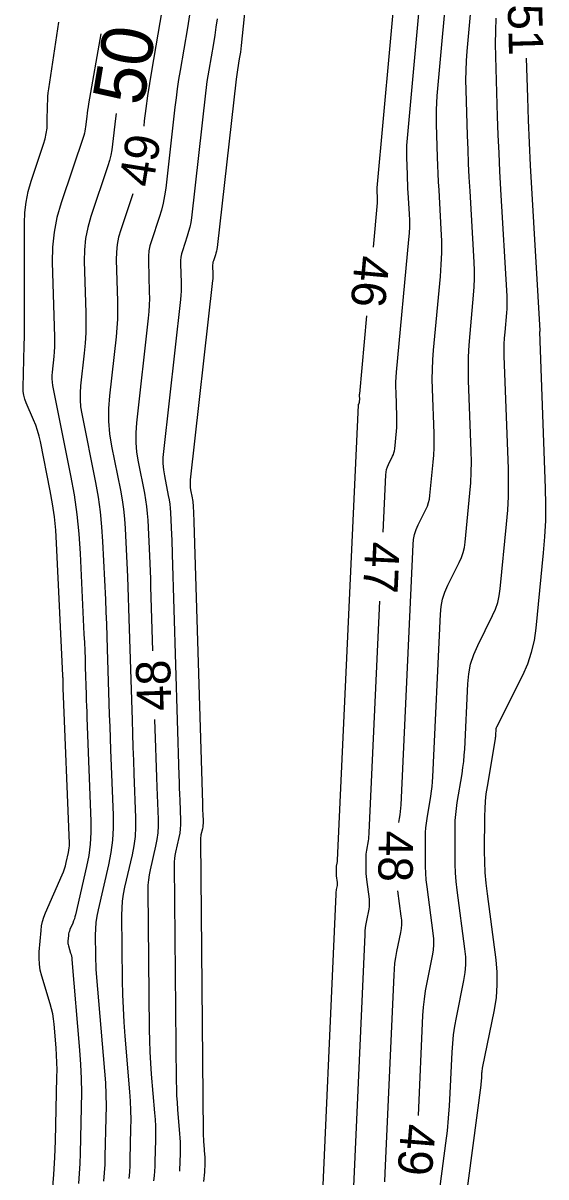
# Model space of a CAD drawing. Extents: x 2384780 to 2405861, y 547869 to 573706.
# Drawn here: x 2391875.4 to 2391905.8, y 552303.7 to 552370.7 of the extents above; entities that cross this region are included whole.
import ezdxf

# ---------------------------------------------------------------- set-up
doc = ezdxf.new("R2010")
doc.units = 0
doc.layers.add('Old_Level_60', color=7, linetype='Continuous')
doc.layers.add('Old_Level_61', color=7, linetype='Continuous')

msp = doc.modelspace()

# ---------------------------------------------------------------- linework, layer by layer
at = {"layer": 'Old_Level_60'}
for points in [[(2391895.737, 552357.68975), (2391895.97825, 552360.2715), (2391895.9825, 552360.32875), (2391895.9845, 552360.386), (2391895.9845, 552360.44325), (2391895.98225, 552360.5005), (2391895.9715, 552360.6875), (2391895.96925, 552360.72775), (2391895.96725, 552360.76775), (2391895.96575, 552360.808), (2391895.96425, 552360.848), (2391895.95925, 552361.00725), (2391895.95875, 552361.04125), (2391895.95925, 552361.07525), (2391895.96075, 552361.1095), (2391895.96325, 552361.1435), (2391898.524, 552389.324)], [(2391896.3045, 552341.144), (2391896.45825, 552344.47875), (2391896.47375, 552344.6375), (2391896.5055, 552344.79225), (2391896.55325, 552344.943), (2391896.617, 552345.08925), (2391896.85225, 552345.5605), (2391896.8975, 552345.66275), (2391896.93325, 552345.768), (2391896.959, 552345.87625), (2391896.975, 552345.987), (2391897.07525, 552347.0095), (2391897.093, 552347.22875), (2391897.1035, 552347.448), (2391897.10675, 552347.66775), (2391897.1025, 552347.88775), (2391897.053, 552349.268), (2391897.047, 552349.5635), (2391897.05075, 552349.859), (2391897.064, 552350.154), (2391897.08675, 552350.44875), (2391897.805, 552358.1365), (2391897.8325, 552358.5085), (2391897.84625, 552358.88075), (2391897.84575, 552359.25325), (2391897.831, 552359.626), (2391897.76025, 552360.844), (2391897.746, 552361.105), (2391897.7335, 552361.366), (2391897.72275, 552361.62725), (2391897.7135, 552361.8885), (2391897.681, 552362.9245), (2391897.67725, 552363.1465), (2391897.6805, 552363.368), (2391897.6905, 552363.5895), (2391897.70725, 552363.811), (2391899.68275, 552385.55225)], [(2391897.223, 552324.30425), (2391897.26225, 552324.5385), (2391897.29225, 552324.73625), (2391897.3165, 552324.93475), (2391897.33475, 552325.134), (2391897.347, 552325.33375), (2391898.0435, 552340.4335), (2391898.07275, 552340.73375), (2391898.1325, 552341.026), (2391898.22275, 552341.31025), (2391898.34325, 552341.58675), (2391898.7875, 552342.47675), (2391898.87325, 552342.67), (2391898.9405, 552342.86875), (2391898.98925, 552343.07275), (2391899.01925, 552343.28225), (2391899.20875, 552345.21325), (2391899.2425, 552345.6275), (2391899.26225, 552346.04175), (2391899.26825, 552346.45675), (2391899.26025, 552346.872), (2391899.16675, 552349.479), (2391899.1555, 552350.03725), (2391899.1625, 552350.595), (2391899.1875, 552351.1525), (2391899.2305, 552351.70925), (2391899.6315, 552356.00175), (2391899.6825, 552356.6885), (2391899.70775, 552357.37575), (2391899.70675, 552358.0635), (2391899.67975, 552358.7515), (2391899.54925, 552361.0005), (2391899.52275, 552361.4825), (2391899.49975, 552361.9645), (2391899.47975, 552362.44675), (2391899.46275, 552362.929), (2391899.40275, 552364.84175), (2391899.396, 552365.2515), (2391899.40175, 552365.66075), (2391899.42025, 552366.06975), (2391899.451, 552366.47825), (2391900.8415, 552381.78075)], [(2391889.243, 552380.866), (2391888.064, 552369.4035), (2391888.04225, 552369.2085), (2391888.01725, 552369.01375), (2391887.98875, 552368.81975), (2391887.957, 552368.62625), (2391887.84775, 552367.9945), (2391887.82525, 552367.859), (2391887.80475, 552367.72325), (2391887.7865, 552367.58725), (2391887.77, 552367.45075), (2391886.66125, 552357.6845), (2391886.646, 552357.574), (2391886.62475, 552357.465), (2391886.59775, 552357.35725), (2391886.565, 552357.25075), (2391886.449, 552356.90475), (2391886.4275, 552356.83), (2391886.413, 552356.7545), (2391886.405, 552356.67775), (2391886.404, 552356.6), (2391886.418, 552356.14425), (2391886.41925, 552356.04675), (2391886.417, 552355.94925), (2391886.41125, 552355.852), (2391886.402, 552355.75475), (2391885.105, 552344.18825), (2391885.09425, 552344.04275), (2391885.09475, 552343.89775), (2391885.1065, 552343.753), (2391885.12975, 552343.609), (2391885.22325, 552343.13925), (2391885.2415, 552343.03825), (2391885.256, 552342.93675), (2391885.2665, 552342.835), (2391885.27325, 552342.73275), (2391885.2985, 552342.2005), (2391885.3035, 552342.0865), (2391885.30825, 552341.9725), (2391885.3125, 552341.8585), (2391885.31625, 552341.74425), (2391885.8095, 552325.41075), (2391885.814, 552325.264), (2391885.819, 552325.1175), (2391885.82425, 552324.97075), (2391885.82975, 552324.82425), (2391885.84825, 552324.3455), (2391885.849, 552324.24325), (2391885.84275, 552324.1415), (2391885.82975, 552324.0405), (2391885.81, 552323.94025), (2391885.72875, 552323.588), (2391885.7135, 552323.51225), (2391885.703, 552323.436), (2391885.697, 552323.35925), (2391885.6955, 552323.282), (2391885.86175, 552306.26575), (2391885.865, 552306.09825), (2391885.87125, 552305.93075), (2391885.88075, 552305.76375), (2391885.89325, 552305.5965), (2391885.94225, 552305.0185), (2391885.94925, 552304.91775), (2391885.95375, 552304.817), (2391885.95525, 552304.71625), (2391885.95425, 552304.6155), (2391885.946, 552304.28575), (2391885.9435, 552304.215), (2391885.93975, 552304.1445), (2391885.9345, 552304.07425), (2391885.92775, 552304.00375), (2391885.87125, 552303.466)], [(2391898.35975, 552307.295), (2391898.618, 552313.09075), (2391898.649, 552313.5725), (2391898.6985, 552314.052), (2391898.7665, 552314.52925), (2391898.85325, 552315.00425), (2391899.167, 552316.55175), (2391899.22025, 552316.884), (2391899.2455, 552317.217), (2391899.243, 552317.551), (2391899.2125, 552317.886), (2391898.85575, 552320.5755), (2391898.8105, 552320.968), (2391898.779, 552321.36125), (2391898.76075, 552321.7555), (2391898.75625, 552322.1505), (2391898.7635, 552323.44225), (2391898.77075, 552323.7185), (2391898.78875, 552323.994), (2391898.818, 552324.2685), (2391898.85825, 552324.542), (2391899.0745, 552325.8335), (2391899.11675, 552326.11075), (2391899.1505, 552326.389), (2391899.176, 552326.668), (2391899.19325, 552326.948), (2391899.62875, 552336.38825), (2391899.67175, 552336.82975), (2391899.7595, 552337.2595), (2391899.89225, 552337.67775), (2391900.06975, 552338.08425), (2391900.7225, 552339.393), (2391900.84875, 552339.67725), (2391900.94775, 552339.9695), (2391901.0195, 552340.2695), (2391901.06375, 552340.5775), (2391901.34225, 552343.41725), (2391901.39175, 552344.026), (2391901.421, 552344.6355), (2391901.4295, 552345.24575), (2391901.418, 552345.85625), (2391901.2705, 552349.96675), (2391901.257, 552350.6495), (2391901.2655, 552351.3315), (2391901.296, 552352.013), (2391901.3485, 552352.69375), (2391901.55625, 552354.9165), (2391901.5915, 552355.393), (2391901.609, 552355.87), (2391901.60825, 552356.347), (2391901.58975, 552356.8245), (2391901.35025, 552360.94675), (2391901.306, 552361.75475), (2391901.26725, 552362.563), (2391901.23375, 552363.3715), (2391901.2055, 552364.18), (2391901.12225, 552366.82225), (2391901.11325, 552367.38825), (2391901.12125, 552367.95375), (2391901.1465, 552368.5185), (2391901.18925, 552369.083), (2391902.00025, 552378.009)], [(2391883.6005, 552372.22575), (2391882.85575, 552367.92275), (2391882.7365, 552367.202), (2391882.62775, 552366.4795), (2391882.5295, 552365.75575), (2391882.44175, 552365.03025), (2391882.40725, 552364.726)], [(2391885.07275, 552371.18075), (2391884.9485, 552370.424), (2391884.52125, 552367.9545), (2391884.4335, 552367.425), (2391884.3535, 552366.894), (2391884.28125, 552366.36225), (2391884.217, 552365.82925), (2391883.682, 552361.1165), (2391883.6215, 552360.685), (2391883.53875, 552360.2585), (2391883.4335, 552359.837), (2391883.30575, 552359.4205), (2391882.852, 552358.06825), (2391882.768, 552357.7765), (2391882.71075, 552357.48075), (2391882.68, 552357.181), (2391882.676, 552356.8775), (2391882.73025, 552355.096), (2391882.73525, 552354.7145), (2391882.7265, 552354.3335), (2391882.70425, 552353.95325), (2391882.6685, 552353.5735), (2391881.9865, 552347.49225), (2391881.945, 552346.9275), (2391881.947, 552346.36475), (2391881.99275, 552345.80375), (2391882.08225, 552345.24475), (2391882.44575, 552343.42125), (2391882.51625, 552343.0295), (2391882.572, 552342.63625), (2391882.613, 552342.241), (2391882.63925, 552341.84375), (2391882.73725, 552339.77875), (2391882.75725, 552339.33625), (2391882.7755, 552338.8935), (2391882.79175, 552338.45075), (2391882.806, 552338.008), (2391882.91875, 552334.2745)], [(2391886.66225, 552370.954), (2391886.6005, 552370.4765), (2391886.53075, 552370.00025), (2391886.45275, 552369.525), (2391886.1845, 552367.9745), (2391886.1295, 552367.642), (2391886.07925, 552367.30875), (2391886.034, 552366.97475), (2391885.9935, 552366.64), (2391885.17175, 552359.4005), (2391885.13375, 552359.1295), (2391885.08175, 552358.86175), (2391885.0155, 552358.59725), (2391884.9355, 552358.3355), (2391884.6505, 552357.4865), (2391884.59775, 552357.30325), (2391884.56175, 552357.1175), (2391884.5425, 552356.9295), (2391884.54, 552356.73875), (2391884.574, 552355.62025), (2391884.57725, 552355.38075), (2391884.57175, 552355.1415), (2391884.55775, 552354.90275), (2391884.53525, 552354.66425), (2391883.54575, 552345.84025), (2391883.51975, 552345.485), (2391883.521, 552345.13125), (2391883.54975, 552344.7785), (2391883.606, 552344.42675), (2391883.8345, 552343.28025), (2391883.879, 552343.034), (2391883.914, 552342.7865), (2391883.93975, 552342.538), (2391883.95625, 552342.28825), (2391884.01775, 552340.98975), (2391884.0305, 552340.71125), (2391884.04175, 552340.433), (2391884.052, 552340.15475), (2391884.061, 552339.87625), (2391884.44925, 552327.0205), (2391884.4605, 552326.66275), (2391884.4725, 552326.305), (2391884.48525, 552325.94725), (2391884.49875, 552325.5895), (2391884.544, 552324.421), (2391884.5455, 552324.1715), (2391884.5305, 552323.9235), (2391884.49875, 552323.677), (2391884.45075, 552323.432), (2391884.25225, 552322.57225), (2391884.21525, 552322.3875), (2391884.1895, 552322.20125), (2391884.1745, 552322.014), (2391884.171, 552321.82575), (2391884.29375, 552309.27625), (2391884.3015, 552308.86725), (2391884.31675, 552308.459), (2391884.34, 552308.05075), (2391884.3705, 552307.64325), (2391884.48975, 552306.23225), (2391884.507, 552305.98675), (2391884.51775, 552305.741), (2391884.52175, 552305.495), (2391884.519, 552305.24875), (2391884.499, 552304.444), (2391884.493, 552304.27175), (2391884.48375, 552304.09975), (2391884.481, 552304.065)], [(2391877.1195, 552302.906), (2391877.192, 552303.876), (2391877.24525, 552304.84725), (2391877.279, 552305.82), (2391877.37025, 552309.50925), (2391877.375, 552309.93525), (2391877.36825, 552310.361), (2391877.34975, 552310.78625), (2391877.31975, 552311.21125), (2391877.2025, 552312.599), (2391877.1695, 552312.895), (2391877.1215, 552313.188), (2391877.058, 552313.478), (2391876.979, 552313.76525), (2391876.4905, 552315.3775), (2391876.40275, 552315.725), (2391876.34875, 552316.07575), (2391876.32825, 552316.43025), (2391876.34175, 552316.78825), (2391876.44625, 552318.0295), (2391876.47925, 552318.29275), (2391876.53325, 552318.55075), (2391876.60825, 552318.8035), (2391876.7045, 552319.05075), (2391877.66975, 552321.263), (2391877.7405, 552321.43575), (2391877.803, 552321.61125), (2391877.85725, 552321.7895), (2391877.9035, 552321.97025), (2391878.04075, 552322.5655), (2391878.066, 552322.69325), (2391878.0825, 552322.822), (2391878.09025, 552322.95175), (2391878.0895, 552323.082), (2391877.73975, 552332.0945), (2391877.737, 552332.1685), (2391877.7345, 552332.2425), (2391877.732, 552332.3165), (2391877.72975, 552332.39075), (2391877.72225, 552332.6325), (2391877.72075, 552332.68425), (2391877.71875, 552332.736), (2391877.71675, 552332.788), (2391877.71425, 552332.83975), (2391877.3505, 552340.51), (2391877.3, 552341.275), (2391877.221, 552342.03675), (2391877.1135, 552342.795), (2391876.9775, 552343.54975), (2391876.40675, 552346.413), (2391876.33325, 552346.7355), (2391876.243, 552347.053), (2391876.1355, 552347.365), (2391876.011, 552347.6715), (2391875.5765, 552348.6645), (2391875.496, 552348.8795), (2391875.44, 552349.09975), (2391875.409, 552349.3245), (2391875.40275, 552349.55425), (2391875.4675, 552351.982), (2391875.4795, 552352.50225), (2391875.4875, 552353.0225), (2391875.49175, 552353.54275), (2391875.49225, 552354.06325), (2391875.4785, 552359.08125), (2391875.50175, 552359.70275), (2391875.57525, 552360.31625), (2391875.69875, 552360.9215), (2391875.87225, 552361.51875), (2391876.59475, 552363.67525), (2391876.685, 552363.98325), (2391876.75075, 552364.29525), (2391876.792, 552364.61175), (2391876.809, 552364.93225), (2391876.824, 552365.986), (2391876.831, 552366.2115), (2391876.8455, 552366.43625), (2391876.86775, 552366.6605), (2391876.8975, 552366.88425), (2391877.47725, 552370.7495)], [(2391879.91075, 552370.087), (2391879.207, 552366.02025), (2391879.17675, 552365.8375), (2391879.14925, 552365.65425), (2391879.12425, 552365.47075), (2391879.102, 552365.28675), (2391879.03375, 552364.6855), (2391879.01575, 552364.55725), (2391878.99125, 552364.43075), (2391878.96, 552364.3055), (2391878.922, 552364.18175), (2391877.608, 552360.26525), (2391877.365, 552359.42025), (2391877.199, 552358.564), (2391877.11025, 552357.69625), (2391877.09875, 552356.817), (2391877.23125, 552352.466), (2391877.23475, 552352.187), (2391877.2285, 552351.9085), (2391877.21225, 552351.63025), (2391877.186, 552351.3525), (2391877.08425, 552350.446), (2391877.07, 552350.252), (2391877.07075, 552350.05875), (2391877.0865, 552349.866), (2391877.11725, 552349.674), (2391878.16125, 552344.43725), (2391878.36375, 552343.31225), (2391878.524, 552342.1825), (2391878.64175, 552341.04725), (2391878.71725, 552339.90675), (2391878.9385, 552335.241), (2391878.96025, 552334.75825), (2391878.98, 552334.27525), (2391878.99775, 552333.7925), (2391879.0135, 552333.3095), (2391879.061, 552331.73125), (2391879.07175, 552331.39325), (2391879.083, 552331.055), (2391879.095, 552330.717), (2391879.10775, 552330.379), (2391879.34075, 552324.376), (2391879.3445, 552323.71025), (2391879.30425, 552323.04875), (2391879.22025, 552322.39125), (2391879.09175, 552321.73825), (2391878.44775, 552318.9485), (2391878.41625, 552318.825), (2391878.379, 552318.70325), (2391878.33625, 552318.58325), (2391878.288, 552318.46525), (2391878.121, 552318.0825), (2391878.08875, 552317.99975), (2391878.06375, 552317.915), (2391878.0455, 552317.8285), (2391878.0345, 552317.74025), (2391878.0075, 552317.4175), (2391878.00475, 552317.34875), (2391878.00875, 552317.2805), (2391878.019, 552317.213), (2391878.036, 552317.14625), (2391878.16425, 552316.723), (2391878.18925, 552316.632), (2391878.2095, 552316.53975), (2391878.22475, 552316.44675), (2391878.235, 552316.353), (2391878.68, 552311.08775), (2391878.7385, 552310.26225), (2391878.77425, 552309.43625), (2391878.78775, 552308.6095), (2391878.7785, 552307.782), (2391878.7115, 552305.0775), (2391878.69125, 552304.4985), (2391878.65975, 552303.92025), (2391878.6165, 552303.3425)], [(2391901.02675, 552301.76125), (2391901.99375, 552309.05), (2391902.00575, 552309.148), (2391902.0155, 552309.2465), (2391902.023, 552309.345), (2391902.0285, 552309.44375), (2391902.043, 552309.7665), (2391902.04725, 552309.8355), (2391902.0545, 552309.90425), (2391902.06425, 552309.97275), (2391902.07675, 552310.04075), (2391902.762, 552313.42225), (2391902.8785, 552314.148), (2391902.93375, 552314.87575), (2391902.928, 552315.6055), (2391902.8615, 552316.3375), (2391902.35525, 552320.15575), (2391902.28425, 552320.77275), (2391902.23425, 552321.39125), (2391902.206, 552322.01125), (2391902.19875, 552322.63225), (2391902.21025, 552324.66375), (2391902.22125, 552325.09825), (2391902.24975, 552325.53125), (2391902.29575, 552325.96275), (2391902.359, 552326.393), (2391902.82175, 552329.15525), (2391902.83225, 552329.225), (2391902.84075, 552329.295), (2391902.84725, 552329.36525), (2391902.8515, 552329.43575), (2391902.86225, 552329.66625), (2391902.867, 552329.715), (2391902.87675, 552329.7625), (2391902.89125, 552329.8085), (2391902.911, 552329.8535), (2391904.40975, 552332.85775), (2391904.6995, 552333.5105), (2391904.9265, 552334.18125), (2391905.091, 552334.87), (2391905.1925, 552335.577), (2391905.6215, 552339.94775), (2391905.69775, 552340.88475), (2391905.7425, 552341.823), (2391905.75575, 552342.762), (2391905.73775, 552343.702), (2391905.4115, 552352.7905), (2391905.4115, 552352.79825), (2391905.4115, 552352.806), (2391905.412, 552352.814), (2391905.4125, 552352.82175), (2391905.415, 552352.84725), (2391905.41525, 552352.85275), (2391905.4155, 552352.85825), (2391905.4155, 552352.86375), (2391905.41525, 552352.86925), (2391904.93575, 552361.1275), (2391904.86375, 552362.44325), (2391904.8005, 552363.75975), (2391904.74575, 552365.07625), (2391904.7, 552366.3935), (2391904.62825, 552368.67125)], [(2391881.76675, 552360.786), (2391881.73175, 552360.67175), (2391881.07, 552358.69975), (2391880.94775, 552358.27425), (2391880.86425, 552357.84325), (2391880.8195, 552357.40625), (2391880.81375, 552356.9635), (2391880.887, 552354.556), (2391880.8935, 552354.0405), (2391880.88175, 552353.52575), (2391880.85175, 552353.01175), (2391880.8035, 552352.49825), (2391880.4185, 552349.06475), (2391880.36425, 552348.33025), (2391880.367, 552347.598), (2391880.4265, 552346.86825), (2391880.543, 552346.141), (2391881.05225, 552343.58575), (2391881.15125, 552343.037), (2391881.22925, 552342.48575), (2391881.28675, 552341.93175), (2391881.3235, 552341.3755), (2391881.457, 552338.56075), (2391881.48425, 552337.9575), (2391881.509, 552337.35425), (2391881.53125, 552336.75075), (2391881.55075, 552336.14725), (2391881.729, 552330.24025), (2391881.7535, 552329.46025), (2391881.7795, 552328.68), (2391881.80725, 552327.9), (2391881.83675, 552327.12), (2391881.9355, 552324.57225), (2391881.93875, 552324.028), (2391881.906, 552323.48725), (2391881.837, 552322.94975), (2391881.73225, 552322.41575), (2391881.29925, 552320.541), (2391881.21875, 552320.138), (2391881.16225, 552319.73225), (2391881.13, 552319.324), (2391881.122, 552318.913), (2391881.159, 552315.13325), (2391881.17425, 552314.32375), (2391881.205, 552313.515), (2391881.2505, 552312.70675), (2391881.31125, 552311.89925), (2391881.58475, 552308.66), (2391881.62275, 552308.1245), (2391881.646, 552307.5885), (2391881.65475, 552307.05225), (2391881.64875, 552306.51525), (2391881.60525, 552304.76075), (2391881.59225, 552304.38525), (2391881.57175, 552304.01), (2391881.54375, 552303.63525)], [(2391892.6275, 552298.93325), (2391893.57325, 552320.14775), (2391893.5775, 552320.216), (2391893.5845, 552320.28375), (2391893.594, 552320.351), (2391893.60625, 552320.41825), (2391893.65075, 552320.63675), (2391893.65825, 552320.68375), (2391893.66175, 552320.73075), (2391893.6615, 552320.778), (2391893.657, 552320.82525), (2391893.60675, 552321.20525), (2391893.60025, 552321.2605), (2391893.59575, 552321.31625), (2391893.59325, 552321.37175), (2391893.59275, 552321.42775), (2391893.59375, 552321.61025), (2391893.59475, 552321.64925), (2391893.59725, 552321.688), (2391893.60125, 552321.72675), (2391893.607, 552321.7655), (2391893.63775, 552321.948), (2391893.6435, 552321.987), (2391893.64825, 552322.0265), (2391893.652, 552322.06575), (2391893.6545, 552322.10525), (2391894.873, 552348.52375), (2391894.87475, 552348.5415), (2391894.87825, 552348.55875), (2391894.8835, 552348.5755), (2391894.89075, 552348.59175), (2391894.917, 552348.64425), (2391894.922, 552348.65575), (2391894.926, 552348.66725), (2391894.92875, 552348.6795), (2391894.9305, 552348.69175), (2391894.94175, 552348.8055), (2391894.94375, 552348.83), (2391894.945, 552348.85425), (2391894.94525, 552348.87875), (2391894.94475, 552348.90325), (2391894.93925, 552349.057), (2391894.9385, 552349.08975), (2391894.939, 552349.12275), (2391894.9405, 552349.1555), (2391894.943, 552349.18825), (2391895.365, 552353.707)], [(2391894.52625, 552301.4485), (2391895.25475, 552317.7955), (2391895.268, 552318.0015), (2391895.28925, 552318.2065), (2391895.31825, 552318.4105), (2391895.35525, 552318.6135), (2391895.4895, 552319.27525), (2391895.51225, 552319.417), (2391895.523, 552319.5595), (2391895.522, 552319.70225), (2391895.50875, 552319.8455), (2391895.3565, 552320.99525), (2391895.337, 552321.163), (2391895.3235, 552321.33125), (2391895.31575, 552321.49975), (2391895.314, 552321.6685), (2391895.317, 552322.22075), (2391895.32, 552322.339), (2391895.32775, 552322.45675), (2391895.34025, 552322.574), (2391895.3575, 552322.691), (2391895.45, 552323.24325), (2391895.468, 552323.36175), (2391895.4825, 552323.4805), (2391895.49325, 552323.59975), (2391895.50075, 552323.7195), (2391896.12, 552337.14825)], [(2391883.0395, 552330.27625), (2391883.08925, 552328.6305), (2391883.107, 552328.0615), (2391883.126, 552327.4925), (2391883.14625, 552326.92375), (2391883.16775, 552326.35475), (2391883.23975, 552324.49675), (2391883.24225, 552324.09975), (2391883.21825, 552323.70525), (2391883.168, 552323.31325), (2391883.0915, 552322.92375), (2391882.77575, 552321.5565), (2391882.717, 552321.26275), (2391882.67575, 552320.96675), (2391882.65225, 552320.669), (2391882.6465, 552320.36925), (2391882.7255, 552312.2865), (2391882.738, 552311.6365), (2391882.7625, 552310.987), (2391882.799, 552310.338), (2391882.84775, 552309.68975), (2391883.03725, 552307.44625), (2391883.065, 552307.05575), (2391883.082, 552306.66475), (2391883.08825, 552306.2735), (2391883.08375, 552305.882), (2391883.05225, 552304.6025), (2391883.04275, 552304.3285), (2391883.02775, 552304.05475), (2391883.00725, 552303.7815), (2391882.98125, 552303.5085)], [(2391896.3955, 552303.4345), (2391896.42475, 552303.9635), (2391896.9365, 552315.44325), (2391896.9585, 552315.787), (2391896.99375, 552316.12925), (2391897.04225, 552316.47), (2391897.10425, 552316.80875), (2391897.32825, 552317.9135), (2391897.36625, 552318.1505), (2391897.38425, 552318.38825), (2391897.3825, 552318.62675), (2391897.36075, 552318.86575), (2391897.16725, 552320.32475)]]:
    msp.add_lwpolyline(points, dxfattribs=at)
at = {"layer": 'Old_Level_61'}
for points in [[(2391899.322, 552300.97425), (2391899.9475, 552305.68875), (2391900.03525, 552306.411), (2391900.10725, 552307.135), (2391900.1635, 552307.86), (2391900.20375, 552308.58675), (2391900.30975, 552310.9625), (2391900.34225, 552311.4705), (2391900.3945, 552311.976), (2391900.46625, 552312.479), (2391900.5575, 552312.97975), (2391900.99225, 552315.12425), (2391901.066, 552315.5845), (2391901.10125, 552316.046), (2391901.0975, 552316.50875), (2391901.05525, 552316.973), (2391900.6055, 552320.3655), (2391900.54725, 552320.8705), (2391900.50675, 552321.37625), (2391900.48325, 552321.88325), (2391900.4775, 552322.3915), (2391900.48675, 552324.053), (2391900.496, 552324.4085), (2391900.51925, 552324.76275), (2391900.55675, 552325.11575), (2391900.6085, 552325.4675), (2391900.887, 552327.12875), (2391900.94125, 552327.4855), (2391900.98475, 552327.84325), (2391901.0175, 552328.202), (2391901.0395, 552328.562), (2391901.21375, 552332.34325), (2391901.27075, 552332.926), (2391901.38675, 552333.49325), (2391901.56175, 552334.045), (2391901.796, 552334.5815), (2391902.65775, 552336.309), (2391902.8245, 552336.6845), (2391902.955, 552337.07025), (2391903.0495, 552337.46625), (2391903.108, 552337.87275), (2391903.47575, 552341.62125), (2391903.54125, 552342.42475), (2391903.5795, 552343.22925), (2391903.591, 552344.0345), (2391903.5755, 552344.84075), (2391903.341, 552351.3785), (2391903.33425, 552351.72375), (2391903.3385, 552352.06875), (2391903.354, 552352.4135), (2391903.3805, 552352.75775), (2391903.4855, 552353.882), (2391903.5035, 552354.123), (2391903.51225, 552354.364), (2391903.512, 552354.6055), (2391903.5025, 552354.84675), (2391903.143, 552361.037), (2391903.085, 552362.099), (2391903.03375, 552363.16125), (2391902.98975, 552364.22375), (2391902.95275, 552365.28675), (2391902.8435, 552368.7595), (2391902.83125, 552369.50325), (2391902.842, 552370.2465), (2391902.87525, 552370.98875)], [(2391880.8075, 552365.45325), (2391880.772, 552365.1585), (2391880.60325, 552363.67175), (2391880.55875, 552363.355), (2391880.498, 552363.042), (2391880.4205, 552362.7325), (2391880.32675, 552362.42675), (2391879.339, 552359.4825), (2391879.15625, 552358.84725), (2391879.0315, 552358.2035), (2391878.965, 552357.55125), (2391878.95625, 552356.89025), (2391879.0475, 552353.89), (2391879.055, 552353.30325), (2391879.04175, 552352.71775), (2391879.0075, 552352.13275), (2391878.9525, 552351.54875), (2391878.73875, 552349.64225), (2391878.70875, 552349.2345), (2391878.71025, 552348.828), (2391878.74325, 552348.42275), (2391878.80775, 552348.019), (2391879.60025, 552344.045), (2391879.75375, 552343.1915), (2391879.8755, 552342.334), (2391879.96475, 552341.4725), (2391880.022, 552340.607), (2391880.181, 552337.2525), (2391880.2135, 552336.53375), (2391880.243, 552335.81475), (2391880.2695, 552335.0955), (2391880.29275, 552334.37625), (2391880.388, 552331.22025), (2391880.40925, 552330.54375), (2391880.43175, 552329.8675), (2391880.45575, 552329.1915), (2391880.48125, 552328.51525), (2391880.6285, 552324.7235), (2391880.63275, 552323.99425), (2391880.58875, 552323.2695), (2391880.4965, 552322.54925), (2391880.35575, 552321.8335), (2391879.7535, 552319.2245), (2391879.68125, 552318.86325), (2391879.6305, 552318.49975), (2391879.60175, 552318.13375), (2391879.5945, 552317.7655), (2391879.60625, 552316.5585), (2391879.61125, 552316.3), (2391879.621, 552316.0415), (2391879.6355, 552315.7835), (2391879.65475, 552315.52575), (2391880.1325, 552309.874), (2391880.1805, 552309.1935), (2391880.21025, 552308.5125), (2391880.22125, 552307.83075), (2391880.2135, 552307.1485), (2391880.1585, 552304.91925), (2391880.14175, 552304.44175), (2391880.11575, 552303.965), (2391880.08, 552303.48875)]]:
    msp.add_lwpolyline(points, dxfattribs=at)

# ---------------------------------------------------------------- texts
at = {"layer": 'Old_Level_60'}
for s, rotation, p in [('51', 271.5715583, (2391903.5345, 552371.77625)), ('49', 80.7667833, (2391882.93125, 552361.11725)), ('46', 264.6635222, (2391894.693, 552357.26525)), ('47', 267.3588639, (2391895.27925, 552340.6235)), ('48', 91.7299694, (2391884.024, 552330.8025)), ('48', 269.1959167, (2391896.0585, 552323.83525)), ('49', 265.2936444, (2391897.37275, 552306.85575))]:
    msp.add_text(s, height=2, rotation=rotation, dxfattribs=at).set_placement(p)
at = {"layer": 'Old_Level_61'}
msp.add_text('50', height=3, rotation=80.5485806, dxfattribs=at).set_placement((2391882.373, 552365.839))

doc.saveas('drawing.dxf')
